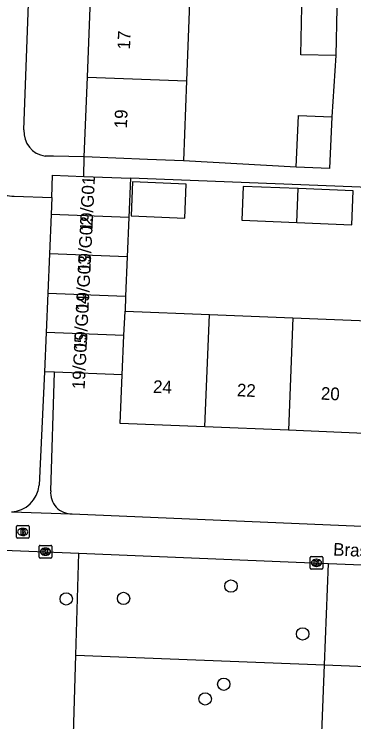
# Model space of a CAD drawing. Extents: x 160732 to 162105, y 387428 to 388479.
# Drawn here: x 161559.1 to 161585.9, y 387874.9 to 387930.8 of the extents above; entities that cross this region are included whole.
import ezdxf

# ---------------------------------------------------------------- set-up
doc = ezdxf.new("R2010")
doc.units = 0
for name, color, linetype in [('IMGEO_Boom', 7, 'Continuous'), ('IMGEO_Brandkraan', 7, 'Continuous'), ('IMGEO_Groenvoorziening', 7, 'Continuous'), ('IMGEO_Kolk', 7, 'Continuous'), ('IMGEO_Openbare_ruimte_label', 7, 'Continuous'), ('IMGEO_Pand', 7, 'Continuous'), ('IMGEO_Pand_nummerreeks', 7, 'Continuous'), ('IMGEO_Voetpad_open', 7, 'Continuous')]:
    doc.layers.add(name, color=color, linetype=linetype)

msp = doc.modelspace()

# ---------------------------------------------------------------- linework, layer by layer
at = {"layer": 'IMGEO_Boom'}
for centre in [(161576.235, 387885.651), (161563.214, 387884.635), (161567.746, 387884.672), (161581.899, 387881.872), (161575.662, 387877.905), (161574.197, 387876.741)]:
    msp.add_circle(centre, 0.489, dxfattribs=at)
at = {"layer": 'IMGEO_Brandkraan'}
for p, q in [((161559.277, 387889.498), (161559.277, 387890.35)), ((161559.352, 387890.424), (161560.204, 387890.424)), ((161559.765, 387890.204), (161559.79, 387890.204)), ((161560.278, 387890.35), (161560.278, 387889.498)), ((161559.788, 387889.644), (161559.763, 387889.644)), ((161560.204, 387889.424), (161559.352, 387889.424))]:
    msp.add_line(p, q, dxfattribs=at)
for points in [[(161559.277, 387889.498), (161559.277, 387890.35)], [(161559.352, 387890.424), (161560.204, 387890.424)], [(161560.278, 387890.35), (161560.278, 387889.498)], [(161559.625, 387890.124), (161559.625, 387889.724), (161559.838, 387889.724)], [(161559.856, 387890.124), (161559.625, 387890.124)], [(161559.804, 387890.043), (161559.75, 387890.043), (161559.75, 387889.967)], [(161559.75, 387889.967), (161559.803, 387889.967)], [(161559.812, 387889.891), (161559.75, 387889.891), (161559.75, 387889.81)], [(161559.75, 387889.81), (161559.812, 387889.81)], [(161560.204, 387889.424), (161559.352, 387889.424)]]:
    msp.add_lwpolyline(points, dxfattribs=at)
for centre, radius, start, end in [((161559.354, 387890.348), 0.0765, 91.552, 178.448), ((161559.354, 387890.348), 0.0765, 91.552, 178.448), ((161560.202, 387890.348), 0.0765, 1.552, 88.448), ((161560.202, 387890.348), 0.0765, 1.552, 88.448), ((161559.805, 387890.005), 0.0379, 267.8285, 90.9355), ((161559.813, 387889.85), 0.0404, 269.8759, 90.5077), ((161559.844, 387889.975), 0.251, 268.6676, 293.5347), ((161559.86, 387889.979), 0.145, 59.4692, 91.5367), ((161559.885, 387890.026), 0.0922, 285.5137, 58.1501), ((161559.89, 387889.834), 0.105, 301.3115, 78.989), ((161559.354, 387889.5), 0.0765, 181.552, 268.448), ((161559.354, 387889.5), 0.0765, 181.552, 268.448), ((161560.202, 387889.5), 0.0765, 271.552, 358.448), ((161560.202, 387889.5), 0.0765, 271.552, 358.448)]:
    msp.add_arc(centre, radius, start, end, dxfattribs=at)
for centre, major_axis, ratio, start_param, end_param in [((161559.764, 387889.924), (-0.387, 0.002), 0.722429, 4.712389, 7.853982), ((161559.789, 387889.924), (-0.39, 0.002), 0.717154, 1.570796, 4.712389)]:
    msp.add_ellipse(centre, major_axis=major_axis, ratio=ratio, start_param=start_param, end_param=end_param, dxfattribs=at)
at = {"layer": 'IMGEO_Groenvoorziening'}
for points in [[(161563.971, 387880.208), (161564.211, 387888.247)], [(161583.631, 387879.426), (161583.948, 387887.42)], [(161563.732, 387872.169), (161563.971, 387880.208)], [(161563.971, 387880.208), (161583.631, 387879.426)], [(161583.311, 387871.368), (161583.631, 387879.426)], [(161583.631, 387879.426), (161605.305, 387878.566)]]:
    msp.add_lwpolyline(points, dxfattribs=at)
at = {"layer": 'IMGEO_Kolk'}
for p, q in [((161561.079, 387887.935), (161561.079, 387888.787)), ((161561.154, 387888.861), (161562.006, 387888.861)), ((161561.567, 387888.641), (161561.592, 387888.641)), ((161562.08, 387888.787), (161562.08, 387887.935)), ((161561.59, 387888.081), (161561.565, 387888.081)), ((161582.563, 387887.981), (161583.415, 387887.981)), ((161562.006, 387887.861), (161561.154, 387887.861)), ((161582.488, 387887.055), (161582.488, 387887.907)), ((161582.976, 387887.761), (161583.001, 387887.761)), ((161583.489, 387887.907), (161583.489, 387887.055)), ((161583.415, 387886.981), (161582.563, 387886.981)), ((161582.999, 387887.201), (161582.974, 387887.201))]:
    msp.add_line(p, q, dxfattribs=at)
for points in [[(161561.079, 387887.935), (161561.079, 387888.787)], [(161561.154, 387888.861), (161562.006, 387888.861)], [(161561.4, 387888.561), (161561.523, 387888.561), (161561.523, 387888.41), (161561.653, 387888.561), (161561.817, 387888.561), (161561.671, 387888.41), (161561.824, 387888.161), (161561.672, 387888.161), (161561.587, 387888.325), (161561.523, 387888.258), (161561.523, 387888.161), (161561.4, 387888.161), (161561.4, 387888.561)], [(161562.08, 387888.787), (161562.08, 387887.935)], [(161582.563, 387887.981), (161583.415, 387887.981)], [(161562.006, 387887.861), (161561.154, 387887.861)], [(161582.488, 387887.055), (161582.488, 387887.907)], [(161582.809, 387887.681), (161582.932, 387887.681), (161582.932, 387887.53), (161583.062, 387887.681), (161583.226, 387887.681), (161583.08, 387887.53), (161583.233, 387887.281), (161583.081, 387887.281), (161582.996, 387887.445), (161582.932, 387887.378), (161582.932, 387887.281), (161582.809, 387887.281), (161582.809, 387887.681)], [(161583.489, 387887.907), (161583.489, 387887.055)], [(161583.415, 387886.981), (161582.563, 387886.981)]]:
    msp.add_lwpolyline(points, dxfattribs=at)
for centre, start, end in [((161561.156, 387888.785), 91.552, 178.448), ((161561.156, 387888.785), 91.552, 178.448), ((161562.004, 387888.785), 1.552, 88.448), ((161562.004, 387888.785), 1.552, 88.448), ((161561.156, 387887.937), 181.552, 268.448), ((161561.156, 387887.937), 181.552, 268.448), ((161562.004, 387887.937), 271.552, 358.448), ((161562.004, 387887.937), 271.552, 358.448), ((161582.565, 387887.905), 91.552, 178.448), ((161582.565, 387887.905), 91.552, 178.448), ((161583.413, 387887.905), 1.552, 88.448), ((161583.413, 387887.905), 1.552, 88.448), ((161582.565, 387887.057), 181.552, 268.448), ((161582.565, 387887.057), 181.552, 268.448), ((161583.413, 387887.057), 271.552, 358.448), ((161583.413, 387887.057), 271.552, 358.448)]:
    msp.add_arc(centre, 0.0765, start, end, dxfattribs=at)
for centre, major_axis, ratio, start_param, end_param in [((161561.566, 387888.361), (-0.387, 0.002), 0.722429, 4.712389, 7.853982), ((161561.591, 387888.361), (-0.39, 0.002), 0.717154, 1.570796, 4.712389), ((161582.975, 387887.481), (-0.387, 0.002), 0.722429, 4.712389, 7.853982), ((161583, 387887.481), (-0.39, 0.002), 0.717154, 1.570796, 4.712389)]:
    msp.add_ellipse(centre, major_axis=major_axis, ratio=ratio, start_param=start_param, end_param=end_param, dxfattribs=at)
at = {"layer": 'IMGEO_Pand'}
for points in [[(161564.888, 387925.826), (161565.129, 387932.017)], [(161572.97, 387931.712), (161572.729, 387925.521)], [(161584.52, 387927.523), (161581.753, 387927.586), (161581.838, 387931.367)], [(161584.604, 387931.259), (161584.52, 387927.523)], [(161564.642, 387919.515), (161564.888, 387925.826)], [(161564.888, 387925.826), (161572.729, 387925.521)], [(161572.729, 387925.521), (161572.483, 387919.209)], [(161581.392, 387918.718), (161581.567, 387922.785), (161584.196, 387922.672)], [(161584.196, 387922.672), (161584.021, 387918.605), (161581.392, 387918.718)], [(161572.483, 387919.209), (161569.639, 387919.32), (161564.642, 387919.515)], [(161562.067, 387916.305), (161562.139, 387918.081), (161564.603, 387917.981)], [(161564.603, 387917.981), (161568.289, 387917.831)], [(161568.289, 387917.831), (161568.163, 387914.729)], [(161572.706, 387917.378), (161568.456, 387917.549), (161568.348, 387914.87), (161572.599, 387914.699), (161572.706, 387917.378)], [(161581.545, 387917.024), (161577.203, 387917.198), (161577.095, 387914.519), (161581.437, 387914.345)], [(161581.437, 387914.345), (161585.779, 387914.171), (161585.886, 387916.85), (161581.545, 387917.024)], [(161581.437, 387914.345), (161581.545, 387917.024)], [(161562.067, 387916.305), (161562.013, 387914.978)], [(161562.013, 387914.978), (161561.887, 387911.875)], [(161568.163, 387914.729), (161562.013, 387914.978)], [(161568.163, 387914.729), (161568.037, 387911.626)], [(161561.887, 387911.875), (161561.762, 387908.773)], [(161568.037, 387911.626), (161561.887, 387911.875)], [(161568.037, 387911.626), (161567.911, 387908.523)], [(161561.762, 387908.773), (161561.636, 387905.67)], [(161561.762, 387908.773), (161567.911, 387908.523)], [(161567.911, 387908.523), (161567.864, 387907.354)], [(161567.773, 387905.421), (161567.864, 387907.354)], [(161567.864, 387907.354), (161574.542, 387907.083)], [(161574.182, 387898.212), (161574.542, 387907.083)], [(161574.542, 387907.083), (161581.131, 387906.816)], [(161581.131, 387906.816), (161580.771, 387897.945)], [(161581.131, 387906.816), (161587.721, 387906.549)], [(161561.636, 387905.67), (161561.51, 387902.567)], [(161567.773, 387905.421), (161561.636, 387905.67)], [(161567.628, 387902.319), (161567.773, 387905.421)], [(161562.294, 387902.535), (161561.51, 387902.567)], [(161567.628, 387902.319), (161562.294, 387902.535)], [(161574.182, 387898.212), (161567.472, 387898.484), (161567.628, 387902.319)], [(161580.771, 387897.945), (161574.182, 387898.212)], [(161587.361, 387897.677), (161580.771, 387897.945)]]:
    msp.add_lwpolyline(points, dxfattribs=at)
at = {"layer": 'IMGEO_Voetpad_open'}
for points in [[(161559.873, 387921.652), (161562.02, 387979.852)], [(161584.52, 387927.523), (161584.196, 387922.672)], [(161564.642, 387919.515), (161562.199, 387919.57), (161561.55, 387919.584)], [(161564.603, 387917.981), (161564.642, 387919.515)], [(161581.392, 387918.718), (161572.483, 387919.209)], [(161601.243, 387916.561), (161568.289, 387917.831)], [(161559.099, 387916.421), (161562.067, 387916.305)], [(161561.51, 387902.567), (161561.076, 387893.602)], [(161561.99, 387893.171), (161562.294, 387902.535)], [(161558.878, 387891.502), (161563.574, 387891.34), (161563.683, 387891.347)], [(161563.683, 387891.347), (161605.141, 387889.589), (161605.217, 387889.587)], [(161558.291, 387888.495), (161564.211, 387888.247)], [(161564.211, 387888.247), (161583.948, 387887.42)], [(161583.948, 387887.42), (161605.622, 387886.559)]]:
    msp.add_lwpolyline(points, dxfattribs=at)
for centre, radius, start, end in [((161561.841, 387921.534), 1.972, 176.578, 261.5012), ((161559.041, 387918.276), 1.856, 180.6012, 271.7819), ((161558.766, 387893.819), 2.32, 272.7633, 354.6243), ((161563.651, 387893.015), 1.668, 174.6185, 271.1152)]:
    msp.add_arc(centre, radius, start, end, dxfattribs=at)

# ---------------------------------------------------------------- texts
at = {"layer": 'IMGEO_Openbare_ruimte_label'}
msp.add_text('Brasschaatpad', height=1, rotation=357.6498, dxfattribs=at).set_placement((161584.298, 387888.058))
at = {"layer": 'IMGEO_Pand_nummerreeks'}
for s, rotation, p in [('17', 87.7693, (161568.254, 387927.976)), ('19', 87.7693, (161568.012, 387921.761)), ('19/G01', 87.2037, (161565.279, 387913.629)), ('19/G02', 87.2037, (161565.122, 387910.423)), ('19/G03', 87.2037, (161564.972, 387907.34)), ('19/G04', 87.2037, (161564.821, 387904.25)), ('19/G05', 87.2037, (161564.67, 387901.16)), ('24', 357.6778, (161570.063, 387900.901)), ('22', 357.6778, (161576.69, 387900.632)), ('20', 357.6778, (161583.325, 387900.364))]:
    msp.add_text(s, height=1, rotation=rotation, dxfattribs=at).set_placement(p)

doc.saveas('drawing.dxf')
